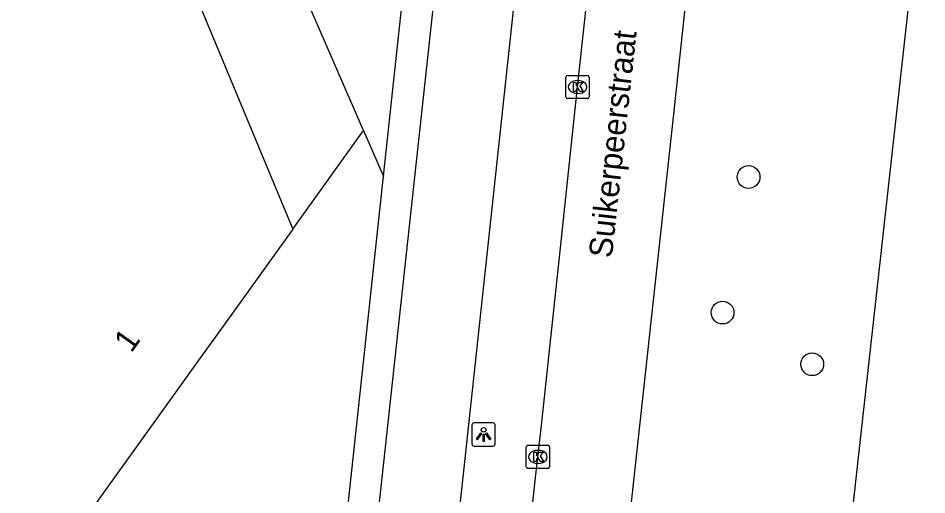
# Model space of a CAD drawing. Extents: x 162026 to 163499, y 387297 to 388169.
# Drawn here: x 162325.75 to 162364.87, y 387448.46 to 387468.97 of the extents above; entities that cross this region are included whole.
import ezdxf

# ---------------------------------------------------------------- set-up
doc = ezdxf.new("R2010")
doc.units = 0
for name, color, linetype in [('IMGEO_Boom', 7, 'Continuous'), ('IMGEO_Fietspad_gesloten', 7, 'Continuous'), ('IMGEO_Kolk', 7, 'Continuous'), ('IMGEO_Lichtpunt', 7, 'Continuous'), ('IMGEO_Openbare_ruimte_label', 7, 'Continuous'), ('IMGEO_Pand', 7, 'Continuous'), ('IMGEO_Pand_nummerreeks', 7, 'Continuous'), ('IMGEO_Rijbaan_lokaal_gesloten', 7, 'Continuous'), ('IMGEO_Rijbaan_lokaal_open', 7, 'Continuous'), ('IMGEO_Voetpad_open', 7, 'Continuous')]:
    doc.layers.add(name, color=color, linetype=linetype)

msp = doc.modelspace()

# ---------------------------------------------------------------- linework, layer by layer
at = {"layer": 'IMGEO_Boom'}
for centre in [(162357.195, 387462.136), (162356.078, 387456.301), (162359.936, 387454.079)]:
    msp.add_circle(centre, 0.489, dxfattribs=at)
at = {"layer": 'IMGEO_Fietspad_gesloten'}
for points in [[(162350.106, 387497.113), (162350.067, 387496.885), (162347.927, 387477.213), (162348.021, 387477.193), (162347.617, 387473.315), (162347.51, 387473.321), (162347.393, 387472.381), (162342.502, 387427.016)], [(162346.258, 387493.792), (162342.37, 387458.038), (162338.712, 387424.373)]]:
    msp.add_lwpolyline(points, dxfattribs=at)
at = {"layer": 'IMGEO_Kolk'}
for p, q in [((162349.333, 387465.58), (162349.333, 387466.432)), ((162349.408, 387466.506), (162350.26, 387466.506)), ((162349.821, 387466.286), (162349.846, 387466.286)), ((162350.334, 387466.432), (162350.334, 387465.58)), ((162350.26, 387465.506), (162349.408, 387465.506)), ((162349.844, 387465.726), (162349.819, 387465.726)), ((162347.626, 387449.671), (162347.626, 387450.523)), ((162347.701, 387450.597), (162348.553, 387450.597)), ((162348.114, 387450.377), (162348.139, 387450.377)), ((162348.627, 387450.523), (162348.627, 387449.671)), ((162348.553, 387449.597), (162347.701, 387449.597)), ((162348.137, 387449.817), (162348.112, 387449.817))]:
    msp.add_line(p, q, dxfattribs=at)
for points in [[(162349.333, 387465.58), (162349.333, 387466.432)], [(162349.408, 387466.506), (162350.26, 387466.506)], [(162350.334, 387466.432), (162350.334, 387465.58)], [(162349.654, 387466.206), (162349.777, 387466.206), (162349.777, 387466.055), (162349.907, 387466.206), (162350.071, 387466.206), (162349.925, 387466.055), (162350.078, 387465.806), (162349.926, 387465.806), (162349.841, 387465.97), (162349.777, 387465.903), (162349.777, 387465.806), (162349.654, 387465.806), (162349.654, 387466.206)], [(162350.26, 387465.506), (162349.408, 387465.506)], [(162347.626, 387449.671), (162347.626, 387450.523)], [(162347.701, 387450.597), (162348.553, 387450.597)], [(162347.947, 387450.297), (162348.07, 387450.297), (162348.07, 387450.146), (162348.2, 387450.297), (162348.364, 387450.297), (162348.218, 387450.146), (162348.371, 387449.897), (162348.219, 387449.897), (162348.134, 387450.061), (162348.07, 387449.994), (162348.07, 387449.897), (162347.947, 387449.897), (162347.947, 387450.297)], [(162348.627, 387450.523), (162348.627, 387449.671)], [(162348.553, 387449.597), (162347.701, 387449.597)]]:
    msp.add_lwpolyline(points, dxfattribs=at)
for centre, start, end in [((162349.41, 387466.43), 91.552, 178.448), ((162349.41, 387466.43), 91.552, 178.448), ((162350.258, 387466.43), 1.552, 88.448), ((162350.258, 387466.43), 1.552, 88.448), ((162349.41, 387465.582), 181.552, 268.448), ((162349.41, 387465.582), 181.552, 268.448), ((162350.258, 387465.582), 271.552, 358.448), ((162350.258, 387465.582), 271.552, 358.448), ((162347.703, 387450.521), 91.552, 178.448), ((162347.703, 387450.521), 91.552, 178.448), ((162348.551, 387450.521), 1.552, 88.448), ((162348.551, 387450.521), 1.552, 88.448), ((162347.703, 387449.673), 181.552, 268.448), ((162347.703, 387449.673), 181.552, 268.448), ((162348.551, 387449.673), 271.552, 358.448), ((162348.551, 387449.673), 271.552, 358.448)]:
    msp.add_arc(centre, 0.0765, start, end, dxfattribs=at)
for centre, major_axis, ratio, start_param, end_param in [((162349.82, 387466.006), (-0.387, 0.002), 0.722429, 4.712389, 7.853982), ((162349.845, 387466.006), (-0.39, 0.002), 0.717154, 1.570796, 4.712389), ((162348.113, 387450.097), (-0.387, 0.002), 0.722429, 4.712389, 7.853982), ((162348.138, 387450.097), (-0.39, 0.002), 0.717154, 1.570796, 4.712389)]:
    msp.add_ellipse(centre, major_axis=major_axis, ratio=ratio, start_param=start_param, end_param=end_param, dxfattribs=at)
at = {"layer": 'IMGEO_Lichtpunt'}
for p, q in [((162345.287, 387451.462), (162345.287, 387450.655)), ((162345.287, 387451.462), (162345.287, 387450.655)), ((162346.189, 387451.557), (162345.381, 387451.557)), ((162346.189, 387451.557), (162345.381, 387451.557)), ((162346.283, 387450.655), (162346.283, 387451.462)), ((162346.283, 387450.655), (162346.283, 387451.462)), ((162345.381, 387450.561), (162346.189, 387450.561)), ((162345.381, 387450.561), (162346.189, 387450.561))]:
    msp.add_line(p, q, dxfattribs=at)
for points in [[(162345.661, 387451.126), (162345.7, 387451.098), (162345.512, 387450.836), (162345.474, 387450.863), (162345.661, 387451.126)], [(162345.763, 387451.078), (162345.81, 387451.078), (162345.81, 387450.756), (162345.763, 387450.756), (162345.763, 387451.078)], [(162345.873, 387451.098), (162345.911, 387451.125), (162346.098, 387450.863), (162346.059, 387450.835), (162345.873, 387451.098)]]:
    msp.add_lwpolyline(points, dxfattribs=at)
msp.add_circle((162345.786, 387451.26), 0.0994, dxfattribs=at)
for centre, start, end in [((162345.381, 387451.462), 90, 180), ((162345.381, 387451.462), 90, 180), ((162346.189, 387451.462), 0, 90), ((162346.189, 387451.462), 0, 90), ((162345.381, 387450.655), 180, 270), ((162345.381, 387450.655), 180, 270), ((162346.189, 387450.655), 270, 0), ((162346.189, 387450.655), 270, 360)]:
    msp.add_arc(centre, 0.0946, start, end, dxfattribs=at)
at = {"layer": 'IMGEO_Pand'}
for points in [[(162325.748, 387483.156), (162327.164, 387479.918), (162330.488, 387472.319), (162332.494, 387472.101), (162337.569, 387459.89)], [(162337.569, 387459.89), (162334.245, 387455.266), (162333.93, 387454.828), (162330.754, 387450.41), (162327.944, 387446.501), (162327.884, 387445.951), (162333.026, 387445.391)]]:
    msp.add_lwpolyline(points, dxfattribs=at)
at = {"layer": 'IMGEO_Rijbaan_lokaal_gesloten'}
for points in [[(162349.86, 387427.109), (162353.961, 387464.714), (162358.349, 387505.53)], [(162361.255, 387443.988), (162363.465, 387463.887), (162367.963, 387504.443)], [(162345.245, 387423.574), (162345.649, 387427.488), (162346.314, 387433.695), (162346.475, 387434.916), (162347.103, 387440.899), (162348.127, 387450.097), (162348.272, 387451.322), (162349.065, 387458.811), (162349.834, 387466.006), (162352.257, 387488.34), (162352.335, 387489.102)]]:
    msp.add_lwpolyline(points, dxfattribs=at)
at = {"layer": 'IMGEO_Rijbaan_lokaal_open'}
for points in [[(162340.618, 387464.132), (162332.69, 387482.34)], [(162341.478, 387462.168), (162342.369, 387470.441)], [(162340.618, 387464.132), (162341.336, 387462.483), (162341.478, 387462.168)]]:
    msp.add_lwpolyline(points, dxfattribs=at)
at = {"layer": 'IMGEO_Voetpad_open'}
for points in [[(162337.569, 387459.89), (162340.618, 387464.132)], [(162336.777, 387440.813), (162336.896, 387440.801), (162339.151, 387440.575), (162341.478, 387462.168)]]:
    msp.add_lwpolyline(points, dxfattribs=at)

# ---------------------------------------------------------------- texts
at = {"layer": 'IMGEO_Openbare_ruimte_label'}
msp.add_text('Suikerpeerstraat', height=1, rotation=83.7421, dxfattribs=at).set_placement((162351.306, 387458.625))
at = {"layer": 'IMGEO_Pand_nummerreeks'}
msp.add_text('1', height=1, rotation=54.2878, dxfattribs=at).set_placement((162330.616, 387454.535))

doc.saveas('drawing.dxf')
